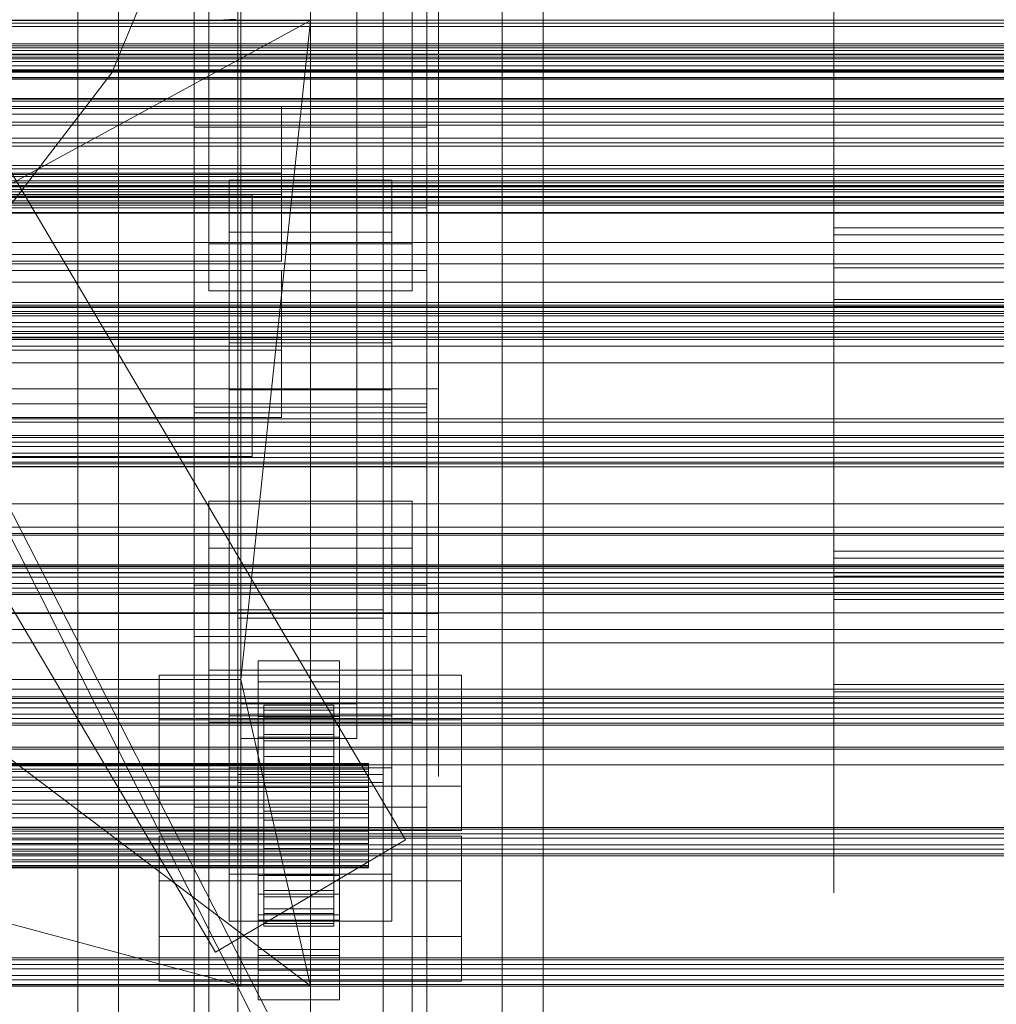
# Model space of a CAD drawing. Header units: millimetres. Extents: x -4738 to 65662, y -68080 to 6847.
# Tile 293 of 656: x 380 to 548, y -34474 to -34305. Entities that reach past the tile are written whole.
import ezdxf

# ---------------------------------------------------------------- set-up
doc = ezdxf.new("R2010")
doc.units = ezdxf.units.MM
for name, color, linetype, lineweight in [('COTAS_O', 1, 'Continuous', 0), ('COTAS_P', 1, 'Continuous', 0), ('frontal_briquetadora', 7, 'Continuous', 0), ('frontal_C01', 7, 'Continuous', 0), ('frontal_C02', 7, 'Continuous', 0), ('frontal_C03', 7, 'Continuous', 0), ('frontal_mezcladora', 7, 'Continuous', 0), ('frontal_secador', 7, 'Continuous', 0), ('frontal_tolva', 7, 'Continuous', 0), ('frontal_tolva-C01', 7, 'Continuous', 0)]:
    doc.layers.add(name, color=color, linetype=linetype, lineweight=lineweight)
doc.dimstyles.new('R19_100', dxfattribs={"dimtxt": 250, "dimasz": 150, "dimexe": 150, "dimexo": 80, "dimgap": 100, "dimtad": 1, "dimtih": 1, "dimtoh": 1, "dimdsep": 46, "dimcen": 0.09, "dimadec": 0, "dimazin": 0, "dimtfac": 1, "dimtdec": 4, "dimtofl": 0, "dimtmove": 0, "dimatfit": 3, "dimfxl": 1, "dimtolj": 1, "dimtzin": 0, "dimarcsym": 0})

# ---------------------------------------------------------------- blocks, each defined once
blk = doc.blocks.new('DIM_R30_48')
at = {"layer": 'COTAS_O'}
for p, q in [((-1725, -33700), (-1575, -33655)), ((1725, -33700), (1575, -33655)), ((-1725, -34400), (-1725, -33700)), ((-1725, -33700), (1725, -33700)), ((-1725, -33700), (-1575, -33745)), ((1725, -33700), (1575, -33745)), ((1725, -34400), (1725, -33700))]:
    blk.add_line(p, q, dxfattribs=at)
blk.add_text('3450 O', height=250, dxfattribs=at).set_placement((0, -33600))
blk = doc.blocks.new('DIM_R30_49')
at = {"layer": 'COTAS_P'}
for p, q in [((-150, -32300), (550, -32300)), ((550, -32300), (505, -32450)), ((550, -34900), (550, -32300)), ((550, -32300), (595, -32450)), ((550, -34900), (505, -34750)), ((550, -34900), (595, -34750)), ((-150, -34900), (550, -34900))]:
    blk.add_line(p, q, dxfattribs=at)
blk.add_text('2600 P', height=250, rotation=90, dxfattribs=at).set_placement((450, -33600))
blk = doc.blocks.new('DIM_R30_52')
at = {"layer": 'COTAS_O'}
for p, q in [((-650, -34200), (-500, -34155)), ((650, -34200), (500, -34155)), ((-650, -34900), (-650, -34200)), ((-650, -34200), (650, -34200)), ((-650, -34200), (-500, -34245)), ((650, -34200), (500, -34245)), ((650, -34900), (650, -34200))]:
    blk.add_line(p, q, dxfattribs=at)
blk.add_text('1300 O', height=250, dxfattribs=at).set_placement((0, -34100))
blk = doc.blocks.new('DIM_R30_57')
at = {"layer": 'COTAS_P'}
for p, q in [((-305, -34680), (395, -34680)), ((395, -34680), (350, -34830)), ((395, -36000), (395, -34680)), ((395, -34680), (440, -34830)), ((395, -36000), (350, -35850)), ((395, -36000), (440, -35850)), ((-305, -36000), (395, -36000))]:
    blk.add_line(p, q, dxfattribs=at)
blk.add_text('1320 P', height=250, rotation=90, dxfattribs=at).set_placement((295, -35340))

msp = doc.modelspace()

# ---------------------------------------------------------------- linework, layer by layer
at = {"layer": 'frontal_briquetadora'}
for p, q in [((430, -34680), (430, -33820)), ((210, -34060), (430, -34490)), ((210, -34060), (430, -34496)), ((430, -34060), (430, -34490)), ((430, -34060), (430, -34496)), ((430, -34060), (430, -34305)), ((430, -34260), (430, -34305)), ((430, -34680), (430, -34260)), ((430, -34496), (430, -34260)), ((520, -34305.022), (520, -34285.658)), ((520, -34308.015), (520, -34289.38)), ((430, -34294.286), (430, -34313.291)), ((452, -34293.742), (452, -34311.847)), ((452, -34294.286), (452, -34313.291)), ((520, -34294.119), (520, -34312.503)), ((520, -34294.461), (520, -34313.695)), ((520, -34298.812), (520, -34316.9)), ((520, -34303.218), (520, -34322.274)), ((430, -34305), (210, -34305)), ((430, -34471), (210, -34305)), ((430, -34305), (222, -34418.333)), ((430, -34305), (418, -34418.333)), ((430, -34471), (430, -34305)), ((430, -34680), (430, -34305)), ((430, -34305), (430, -34496)), ((520, -34324.035), (520, -34305.022)), ((520, -34325.382), (520, -34308.015)), ((452, -34311.847), (452, -34328.696)), ((430, -34313.291), (430, -34331.737)), ((452, -34313.291), (452, -34331.737)), ((520, -34312.503), (520, -34329.446)), ((520, -34313.695), (520, -34332.474)), ((520, -34316.9), (520, -34333.379)), ((520, -34322.274), (520, -34340.775)), ((520, -34342.473), (520, -34324.035)), ((520, -34340.813), (520, -34325.382)), ((452, -34328.696), (452, -34343.717)), ((520, -34331.108), (520, -34328.943)), ((520, -34328.943), (520, -34329.216)), ((520, -34329.216), (520, -34331.872)), ((520, -34329.446), (520, -34344.296)), ((430, -34331.737), (430, -34349.356)), ((452, -34331.737), (452, -34349.356)), ((520, -34335.281), (520, -34331.108)), ((520, -34331.872), (520, -34336.387)), ((520, -34332.474), (520, -34350.58)), ((520, -34333.379), (520, -34347.613)), ((520, -34340.638), (520, -34335.281)), ((520, -34337.727), (520, -34335.313)), ((520, -34336.387), (520, -34341.864)), ((520, -34342.076), (520, -34337.727)), ((520, -34340.638), (750, -34340.638)), ((520, -34346.115), (520, -34340.638)), ((520, -34340.775), (520, -34358.505)), ((520, -34353.714), (520, -34340.813)), ((520, -34343.431), (520, -34341.266)), ((520, -34341.266), (520, -34341.539)), ((520, -34341.539), (520, -34344.196)), ((520, -34341.864), (750, -34341.864)), ((520, -34341.864), (520, -34347.221)), ((520, -34347.5), (520, -34342.076)), ((452, -34343.717), (452, -34356.398)), ((520, -34360.12), (520, -34342.473)), ((520, -34347.605), (520, -34343.431)), ((520, -34344.196), (520, -34348.71)), ((520, -34344.296), (520, -34356.484)), ((520, -34350.63), (520, -34346.115)), ((520, -34347.221), (520, -34351.395)), ((520, -34347.5), (750, -34347.5)), ((520, -34347.5), (520, -34352.924)), ((520, -34352.961), (520, -34347.605)), ((520, -34347.613), (520, -34359.057)), ((520, -34348.71), (520, -34354.188)), ((430, -34349.356), (430, -34365.89)), ((452, -34349.356), (452, -34365.89)), ((520, -34350.58), (520, -34367.8)), ((520, -34353.287), (520, -34350.63)), ((520, -34351.395), (520, -34353.559)), ((520, -34352.924), (520, -34357.273)), ((520, -34352.961), (750, -34352.961)), ((520, -34358.439), (520, -34352.961)), ((520, -34353.559), (520, -34353.287)), ((520, -34363.591), (520, -34353.714)), ((520, -34354.188), (750, -34354.188)), ((520, -34354.188), (520, -34359.544)), ((452, -34356.398), (452, -34366.307)), ((520, -34356.484), (520, -34365.54)), ((520, -34357.273), (520, -34359.687)), ((520, -34362.953), (520, -34358.439)), ((520, -34358.505), (520, -34375.256)), ((520, -34359.057), (520, -34367.271)), ((452, -34361.302), (452, -34359.564)), ((520, -34359.544), (520, -34363.718)), ((520, -34376.769), (520, -34360.12)), ((452, -34364.433), (452, -34361.302)), ((452, -34368.338), (452, -34364.433)), ((520, -34365.61), (520, -34362.953)), ((520, -34370.063), (520, -34363.591)), ((520, -34363.718), (520, -34365.883)), ((430, -34365.89), (430, -34381.1)), ((452, -34365.89), (452, -34381.1)), ((520, -34365.54), (520, -34371.117)), ((520, -34365.883), (520, -34365.61)), ((452, -34366.307), (452, -34373.106)), ((520, -34367.271), (520, -34371.939)), ((520, -34367.8), (520, -34383.931)), ((210, -34368.338), (452, -34368.338)), ((452, -34368.338), (452, -34372.243)), ((520, -34372.882), (520, -34370.063)), ((520, -34371.117), (520, -34373)), ((452, -34372.243), (452, -34375.375)), ((520, -34371.939), (520, -34372.882)), ((452, -34373.106), (452, -34376.565)), ((452, -34375.375), (452, -34377.112)), ((520, -34375.256), (520, -34390.831)), ((520, -34392.225), (520, -34376.769)), ((430, -34381.1), (430, -34394.762)), ((452, -34381.1), (452, -34394.762)), ((520, -34383.931), (520, -34398.786)), ((520, -34386.721), (520, -34384.557)), ((520, -34384.557), (520, -34384.83)), ((520, -34384.83), (520, -34387.486)), ((520, -34390.895), (520, -34386.721)), ((520, -34387.486), (520, -34392.001)), ((520, -34390.801), (520, -34388.387)), ((520, -34395.15), (520, -34390.801)), ((520, -34390.831), (520, -34405.049)), ((520, -34396.252), (520, -34390.895)), ((520, -34393.836), (520, -34391.671)), ((520, -34391.671), (520, -34391.944)), ((520, -34391.944), (520, -34394.601)), ((520, -34392.001), (520, -34397.478)), ((520, -34406.306), (520, -34392.225)), ((430, -34394.762), (430, -34406.677)), ((452, -34394.762), (452, -34406.677)), ((520, -34398.01), (520, -34393.836)), ((520, -34394.601), (520, -34399.115)), ((520, -34400.574), (520, -34395.15)), ((520, -34396.252), (750, -34396.252)), ((520, -34401.729), (520, -34396.252)), ((452, -34399.964), (452, -34398.226)), ((520, -34397.478), (750, -34397.478)), ((520, -34397.478), (520, -34402.835)), ((520, -34403.366), (520, -34398.01)), ((452, -34403.095), (452, -34399.964)), ((520, -34398.786), (520, -34412.189)), ((520, -34399.115), (520, -34404.593)), ((520, -34400.574), (750, -34400.574)), ((520, -34400.574), (520, -34405.997)), ((452, -34407), (452, -34403.095)), ((520, -34406.244), (520, -34401.729)), ((520, -34402.835), (520, -34407.009)), ((520, -34403.366), (750, -34403.366)), ((520, -34408.844), (520, -34403.366)), ((520, -34404.593), (750, -34404.593)), ((520, -34404.593), (520, -34409.949)), ((520, -34405.049), (520, -34417.742)), ((430, -34406.677), (430, -34416.673)), ((452, -34406.677), (452, -34416.673)), ((520, -34405.997), (520, -34410.347)), ((520, -34408.9), (520, -34406.244)), ((520, -34418.848), (520, -34406.306)), ((210, -34407), (452, -34407)), ((452, -34407), (452, -34410.905)), ((520, -34407.009), (520, -34409.173)), ((520, -34409.682), (520, -34407.517)), ((520, -34407.517), (520, -34407.79)), ((520, -34407.79), (520, -34410.447)), ((520, -34410.227), (520, -34407.813)), ((520, -34413.359), (520, -34408.844)), ((520, -34409.173), (520, -34408.9)), ((520, -34413.856), (520, -34409.682)), ((520, -34409.949), (520, -34414.123)), ((452, -34410.905), (452, -34414.036)), ((520, -34414.576), (520, -34410.227)), ((520, -34410.347), (520, -34412.76)), ((520, -34410.447), (520, -34414.961)), ((520, -34412.189), (520, -34423.984)), ((520, -34416.015), (520, -34413.359)), ((452, -34414.036), (452, -34415.774)), ((520, -34419.212), (520, -34413.856)), ((520, -34414.123), (520, -34416.288)), ((520, -34420), (520, -34414.576)), ((520, -34414.961), (520, -34420.439)), ((430, -34416.673), (430, -34424.603)), ((452, -34416.673), (452, -34424.603)), ((520, -34416.288), (520, -34416.015)), ((222, -34418.333), (418, -34418.333)), ((418, -34471), (222, -34418.333)), ((418, -34418.333), (418, -34471)), ((430, -34471), (418, -34418.333)), ((520, -34417.742), (520, -34428.761)), ((520, -34429.704), (520, -34418.848)), ((520, -34419.212), (750, -34419.212)), ((520, -34424.69), (520, -34419.212)), ((520, -34420), (750, -34420)), ((520, -34420), (520, -34425.424)), ((520, -34420.439), (750, -34420.439)), ((520, -34420.439), (520, -34425.795)), ((430, -34424.603), (430, -34430.351)), ((452, -34424.603), (452, -34430.351)), ((520, -34423.984), (520, -34434.032)), ((520, -34429.204), (520, -34424.69)), ((520, -34425.424), (520, -34429.773)), ((520, -34425.795), (520, -34429.969)), ((520, -34428.761), (520, -34437.978)), ((430, -34430.351), (430, -34433.833)), ((452, -34430.351), (452, -34433.833)), ((520, -34431.861), (520, -34429.204)), ((520, -34438.745), (520, -34429.704)), ((520, -34429.773), (520, -34432.187)), ((520, -34429.969), (520, -34432.134)), ((520, -34432.134), (520, -34431.861)), ((430, -34433.833), (430, -34435)), ((452, -34433.833), (452, -34435)), ((520, -34434.032), (520, -34442.216)), ((520, -34437.978), (520, -34445.284)), ((520, -34445.867), (520, -34438.745)), ((520, -34442.216), (520, -34448.439)), ((520, -34445.284), (520, -34450.593)), ((520, -34450.986), (520, -34445.867)), ((520, -34448.439), (520, -34452.629)), ((520, -34450.593), (520, -34453.844)), ((520, -34454.041), (520, -34450.986)), ((520, -34452.629), (520, -34454.736)), ((520, -34453.844), (520, -34454.998)), ((520, -34454.998), (520, -34454.041)), ((210, -34471), (430, -34471)), ((430, -34471), (222, -34471)), ((418, -34471), (222, -34471)), ((418, -34471), (430, -34471)), ((430, -34471), (430, -34680)), ((430, -34471), (430, -34496))]:
    msp.add_line(p, q, dxfattribs=at)
at = {"layer": 'frontal_C01'}
for p, q in [((410, -34323.351), (410, -33999.812)), ((450, -33999.812), (450, -34323.351)), ((410, -34371.499), (410, -34047.96)), ((410, -34372.443), (410, -34048.905)), ((450, -34371.499), (450, -34047.96)), ((450, -34048.905), (450, -34372.443)), ((417.5, -34657.873), (417.5, -34055.074)), ((442.5, -34055.074), (442.5, -34657.873)), ((412.5, -34343.381), (412.5, -34064.12)), ((447.5, -34064.12), (447.5, -34343.381)), ((412.5, -34351.469), (412.5, -34072.208)), ((447.5, -34351.469), (447.5, -34072.208)), ((417.5, -34684.054), (417.5, -34081.254)), ((442.5, -34684.054), (442.5, -34081.254)), ((410, -34410.962), (410, -34087.423)), ((450, -34410.962), (450, -34087.423)), ((450, -34323.351), (410, -34323.351)), ((410, -34323.351), (410, -34371.499)), ((410, -34646.889), (410, -34323.351)), ((450, -34371.499), (450, -34323.351)), ((450, -34323.351), (450, -34646.889)), ((-450, -34337.218), (450, -34337.218)), ((450, -34337.218), (450, -34348.002)), ((450, -34337.218), (450, -34370.922)), ((447.5, -34343.381), (412.5, -34343.381)), ((412.5, -34343.381), (412.5, -34351.469)), ((447.5, -34351.469), (447.5, -34343.381)), ((450, -34348.002), (-450, -34348.002)), ((-425, -34347.993), (425, -34347.993)), ((425, -34347.993), (425, -34361.689)), ((425, -34347.993), (425, -34359.548)), ((450, -34381.706), (450, -34348.002)), ((412.5, -34351.469), (447.5, -34351.469)), ((425, -34359.548), (-425, -34359.548)), ((416, -34368.515), (416, -34360.426)), ((416, -34360.426), (444, -34360.426)), ((416, -34451.787), (416, -34360.426)), ((425, -34373.245), (425, -34359.548)), ((444, -34360.426), (444, -34368.515)), ((444, -34360.426), (444, -34451.787)), ((425, -34361.689), (-425, -34361.689)), ((425, -34373.245), (425, -34361.689)), ((444, -34368.515), (416, -34368.515)), ((416, -34368.515), (416, -34459.876)), ((444, -34459.876), (444, -34368.515)), ((450, -34370.922), (-450, -34370.922)), ((450, -34381.706), (450, -34370.922)), ((410, -34371.499), (450, -34371.499)), ((410, -34695.038), (410, -34371.499)), ((450, -34372.443), (410, -34372.443)), ((410, -34372.443), (410, -34410.962)), ((410, -34695.982), (410, -34372.443)), ((450, -34695.038), (450, -34371.499)), ((450, -34410.962), (450, -34372.443)), ((450, -34372.443), (450, -34695.982)), ((-425, -34373.245), (425, -34373.245)), ((-450, -34381.706), (450, -34381.706)), ((412.5, -34395.747), (412.5, -34387.659)), ((412.5, -34387.659), (447.5, -34387.659)), ((412.5, -34666.919), (412.5, -34387.659)), ((447.5, -34387.659), (447.5, -34395.747)), ((447.5, -34387.659), (447.5, -34666.919)), ((447.5, -34395.747), (412.5, -34395.747)), ((412.5, -34675.008), (412.5, -34395.747)), ((447.5, -34675.008), (447.5, -34395.747)), ((410, -34410.962), (450, -34410.962)), ((410, -34734.501), (410, -34410.962)), ((450, -34734.501), (450, -34410.962)), ((404, -34462.533), (404, -34445.278)), ((404, -34445.278), (456, -34445.278)), ((404, -34452.982), (404, -34445.278)), ((456, -34445.278), (456, -34462.533)), ((456, -34445.278), (456, -34452.982)), ((444, -34451.787), (416, -34451.787)), ((416, -34451.787), (416, -34459.876)), ((444, -34459.876), (444, -34451.787)), ((456, -34452.982), (404, -34452.982)), ((404, -34452.982), (404, -34470.237)), ((456, -34470.237), (456, -34452.982)), ((416, -34459.876), (444, -34459.876)), ((456, -34462.533), (404, -34462.533)), ((404, -34462.533), (404, -34470.237)), ((456, -34470.237), (456, -34462.533)), ((404, -34470.237), (456, -34470.237))]:
    msp.add_line(p, q, dxfattribs=at)
at = {"layer": 'frontal_C02'}
for p, q in [((390, -35975), (390, -33530.372)), ((397, -35975), (397, -33530.372)), ((463, -35975), (463, -33530.372)), ((470, -35975), (470, -33530.372)), ((446.358, -34445.904), (186.358, -34005.904)), ((413.642, -34465.236), (153.642, -34025.236)), ((390, -35975), (390, -34035.57)), ((397, -35975), (397, -34035.57)), ((463, -35975), (463, -34035.57)), ((470, -35975), (470, -34035.57)), ((410, -34402.112), (410, -34044.45)), ((450, -34044.45), (450, -34402.112)), ((410, -34440.294), (410, -34082.632)), ((450, -34440.294), (450, -34082.632)), ((410, -34578.704), (410, -34221.042)), ((450, -34221.042), (450, -34578.704)), ((417.5, -34406.362), (417.5, -34230.064)), ((442.5, -34230.064), (442.5, -34406.362)), ((417.5, -34436.044), (417.5, -34259.747)), ((442.5, -34436.044), (442.5, -34259.747)), ((410, -34626.431), (410, -34268.769)), ((450, -34626.431), (450, -34268.769)), ((418, -34422.539), (418, -34278.508)), ((438, -34278.508), (438, -34422.539)), ((418, -34284.469), (418, -34428.5)), ((438, -34428.5), (438, -34284.469)), ((-425, -34319.779), (425, -34319.779)), ((425, -34319.779), (425, -34334.92)), ((425, -34319.779), (425, -34331.234)), ((425, -34331.234), (-425, -34331.234)), ((425, -34346.375), (425, -34331.234)), ((416, -34341.366), (416, -34332.424)), ((416, -34332.424), (444, -34332.424)), ((416, -34424.583), (416, -34332.424)), ((444, -34332.424), (444, -34341.366)), ((444, -34332.424), (444, -34424.583)), ((425, -34334.92), (-425, -34334.92)), ((425, -34346.375), (425, -34334.92)), ((444, -34341.366), (416, -34341.366)), ((416, -34341.366), (416, -34433.524)), ((444, -34433.524), (444, -34341.366)), ((-425, -34346.375), (425, -34346.375)), ((450, -34402.112), (410, -34402.112)), ((410, -34402.112), (410, -34440.294)), ((410, -34759.774), (410, -34402.112)), ((450, -34440.294), (450, -34402.112)), ((450, -34402.112), (450, -34759.774)), ((417.5, -34436.044), (417.5, -34406.362)), ((417.5, -34406.362), (442.5, -34406.362)), ((442.5, -34406.362), (442.5, -34436.044)), ((442.5, -34407.76), (417.5, -34407.76)), ((417.5, -34407.76), (417.5, -34434.646)), ((417.5, -34946.786), (417.5, -34407.76)), ((442.5, -34434.646), (442.5, -34407.76)), ((442.5, -34407.76), (442.5, -34946.786)), ((421, -34418.721), (421, -34415.144)), ((421, -34415.144), (435, -34415.144)), ((421, -34455.235), (421, -34415.144)), ((435, -34415.144), (435, -34418.721)), ((435, -34415.144), (435, -34455.235)), ((412.5, -34425.674), (412.5, -34416.732)), ((412.5, -34416.732), (447.5, -34416.732)), ((412.5, -34598.096), (412.5, -34416.732)), ((447.5, -34416.732), (447.5, -34425.674)), ((447.5, -34416.732), (447.5, -34598.096)), ((404, -34436.682), (404, -34417.607)), ((404, -34417.607), (456, -34417.607)), ((404, -34425.243), (404, -34417.607)), ((456, -34417.607), (456, -34436.682)), ((456, -34417.607), (456, -34425.243)), ((435, -34418.721), (421, -34418.721)), ((421, -34418.721), (421, -34458.812)), ((435, -34458.812), (435, -34418.721)), ((438, -34422.539), (418, -34422.539)), ((418, -34422.539), (418, -34428.5)), ((422, -34432.754), (422, -34422.763)), ((422, -34422.763), (422, -34423.209)), ((422, -34422.763), (434, -34422.763)), ((422, -34423.61), (422, -34422.763)), ((422, -34432.965), (422, -34423.209)), ((422, -34423.209), (422, -34424.918)), ((422, -34423.209), (434, -34423.209)), ((422, -34433.156), (422, -34423.61)), ((422, -34423.61), (434, -34423.61)), ((422, -34425.694), (422, -34423.61)), ((434, -34423.209), (434, -34422.763)), ((434, -34422.763), (434, -34432.754)), ((434, -34422.763), (434, -34423.61)), ((434, -34424.918), (434, -34423.209)), ((434, -34423.209), (434, -34432.965)), ((434, -34423.61), (434, -34433.156)), ((434, -34423.61), (434, -34425.694)), ((438, -34428.5), (438, -34422.539)), ((456, -34425.243), (404, -34425.243)), ((404, -34425.243), (404, -34444.318)), ((444, -34424.583), (416, -34424.583)), ((416, -34424.583), (416, -34433.524)), ((421, -34428.258), (421, -34424.682)), ((421, -34424.682), (435, -34424.682)), ((421, -34464.773), (421, -34424.682)), ((422, -34433.775), (422, -34424.918)), ((422, -34424.918), (422, -34427.774)), ((422, -34424.918), (434, -34424.918)), ((434, -34427.774), (434, -34424.918)), ((434, -34424.918), (434, -34433.775)), ((435, -34424.682), (435, -34428.258)), ((435, -34424.682), (435, -34464.773)), ((444, -34433.524), (444, -34424.583)), ((456, -34444.318), (456, -34425.243)), ((447.5, -34425.674), (412.5, -34425.674)), ((412.5, -34607.038), (412.5, -34425.674)), ((422, -34434.143), (422, -34425.694)), ((422, -34425.694), (434, -34425.694)), ((422, -34428.872), (422, -34425.694)), ((434, -34425.694), (434, -34434.143)), ((434, -34425.694), (434, -34428.872)), ((447.5, -34607.038), (447.5, -34425.674)), ((418, -34428.5), (438, -34428.5)), ((435, -34428.258), (421, -34428.258)), ((421, -34428.258), (421, -34468.349)), ((422, -34435.128), (422, -34427.774)), ((422, -34427.774), (422, -34431.583)), ((422, -34427.774), (434, -34427.774)), ((434, -34431.583), (434, -34427.774)), ((434, -34427.774), (434, -34435.128)), ((435, -34468.349), (435, -34428.258)), ((422, -34435.648), (422, -34428.872)), ((422, -34428.872), (434, -34428.872)), ((422, -34432.927), (422, -34428.872)), ((434, -34428.872), (434, -34435.648)), ((434, -34428.872), (434, -34432.927)), ((422, -34436.932), (422, -34431.583)), ((422, -34431.583), (422, -34436.084)), ((422, -34431.583), (434, -34431.583)), ((434, -34436.084), (434, -34431.583)), ((434, -34431.583), (434, -34436.932)), ((-440, -34432.754), (440, -34432.754)), ((-440, -34432.965), (440, -34432.965)), ((-440, -34433.156), (440, -34433.156)), ((-440, -34433.775), (440, -34433.775)), ((416, -34433.524), (444, -34433.524)), ((422, -34432.965), (422, -34432.754)), ((434, -34432.754), (422, -34432.754)), ((422, -34432.754), (422, -34433.156)), ((422, -34437.569), (422, -34432.927)), ((422, -34432.927), (434, -34432.927)), ((422, -34437.583), (422, -34432.927)), ((422, -34433.775), (422, -34432.965)), ((434, -34432.965), (422, -34432.965)), ((434, -34433.156), (422, -34433.156)), ((422, -34433.156), (422, -34434.143)), ((422, -34435.128), (422, -34433.775)), ((434, -34433.775), (422, -34433.775)), ((434, -34432.754), (434, -34432.965)), ((434, -34433.156), (434, -34432.754)), ((434, -34432.927), (434, -34437.569)), ((434, -34432.927), (434, -34437.583)), ((434, -34432.965), (434, -34433.775)), ((434, -34434.143), (434, -34433.156)), ((434, -34433.775), (434, -34435.128)), ((440, -34432.965), (440, -34432.754)), ((440, -34432.754), (440, -34433.156)), ((440, -34433.775), (440, -34432.965)), ((440, -34433.156), (440, -34434.143)), ((440, -34435.128), (440, -34433.775)), ((-440, -34434.143), (440, -34434.143)), ((-440, -34435.128), (440, -34435.128)), ((417.5, -34434.646), (442.5, -34434.646)), ((417.5, -34973.672), (417.5, -34434.646)), ((434, -34434.143), (422, -34434.143)), ((422, -34434.143), (422, -34435.648)), ((422, -34436.932), (422, -34435.128)), ((434, -34435.128), (422, -34435.128)), ((434, -34435.648), (434, -34434.143)), ((434, -34435.128), (434, -34436.932)), ((440, -34434.143), (440, -34435.648)), ((440, -34436.932), (440, -34435.128)), ((442.5, -34973.672), (442.5, -34434.646)), ((-440, -34435.648), (440, -34435.648)), ((-440, -34436.932), (440, -34436.932)), ((456, -34436.682), (404, -34436.682)), ((404, -34436.682), (404, -34444.318)), ((442.5, -34436.044), (417.5, -34436.044)), ((434, -34435.648), (422, -34435.648)), ((422, -34435.648), (422, -34437.569)), ((422, -34436.084), (422, -34439.064)), ((434, -34436.084), (422, -34436.084)), ((422, -34436.084), (422, -34440.971)), ((422, -34439.064), (422, -34436.932)), ((434, -34436.932), (422, -34436.932)), ((434, -34437.569), (434, -34435.648)), ((434, -34439.064), (434, -34436.084)), ((434, -34440.971), (434, -34436.084)), ((434, -34436.932), (434, -34439.064)), ((440, -34435.648), (440, -34437.569)), ((440, -34439.064), (440, -34436.932)), ((456, -34444.318), (456, -34436.682)), ((-440, -34437.569), (440, -34437.569)), ((434, -34437.569), (422, -34437.569)), ((422, -34437.569), (422, -34439.774)), ((422, -34439.774), (422, -34437.583)), ((422, -34437.583), (434, -34437.583)), ((422, -34442.523), (422, -34437.583)), ((434, -34439.774), (434, -34437.569)), ((434, -34437.583), (434, -34439.774)), ((434, -34437.583), (434, -34442.523)), ((440, -34437.569), (440, -34439.774)), ((440, -34439.064), (-440, -34439.064)), ((-440, -34439.774), (440, -34439.774)), ((410, -34440.294), (450, -34440.294)), ((410, -34797.956), (410, -34440.294)), ((422, -34439.064), (434, -34439.064)), ((422, -34441.379), (422, -34439.064)), ((434, -34439.774), (422, -34439.774)), ((422, -34439.774), (422, -34442.114)), ((434, -34439.064), (434, -34441.379)), ((434, -34442.114), (434, -34439.774)), ((440, -34441.379), (440, -34439.064)), ((440, -34439.774), (440, -34442.114)), ((450, -34797.956), (450, -34440.294)), ((-440, -34441.379), (440, -34441.379)), ((-440, -34442.114), (440, -34442.114)), ((422, -34441.379), (422, -34440.971)), ((422, -34440.971), (422, -34445.911)), ((422, -34440.971), (434, -34440.971)), ((422, -34443.719), (422, -34441.379)), ((434, -34441.379), (422, -34441.379)), ((422, -34442.114), (422, -34442.523)), ((434, -34442.114), (422, -34442.114)), ((422, -34442.114), (422, -34444.429)), ((434, -34445.911), (434, -34440.971)), ((434, -34440.971), (434, -34441.379)), ((434, -34441.379), (434, -34443.719)), ((434, -34442.523), (434, -34442.114)), ((434, -34444.429), (434, -34442.114)), ((440, -34443.719), (440, -34441.379)), ((440, -34442.114), (440, -34444.429)), ((-440, -34443.719), (440, -34443.719)), ((422, -34442.523), (434, -34442.523)), ((422, -34447.41), (422, -34442.523)), ((422, -34445.925), (422, -34443.719)), ((422, -34443.719), (422, -34445.911)), ((434, -34443.719), (422, -34443.719)), ((434, -34442.523), (434, -34447.41)), ((434, -34445.911), (434, -34443.719)), ((434, -34443.719), (434, -34445.925)), ((440, -34445.925), (440, -34443.719)), ((-440, -34444.429), (440, -34444.429)), ((404, -34444.318), (456, -34444.318)), ((422, -34444.429), (422, -34447.41)), ((434, -34444.429), (422, -34444.429)), ((422, -34444.429), (422, -34446.561)), ((434, -34447.41), (434, -34444.429)), ((434, -34446.561), (434, -34444.429)), ((440, -34444.429), (440, -34446.561)), ((-440, -34445.925), (440, -34445.925)), ((-440, -34446.561), (440, -34446.561)), ((446.358, -34445.904), (413.642, -34465.236)), ((422, -34445.911), (422, -34450.567)), ((422, -34445.911), (434, -34445.911)), ((422, -34447.845), (422, -34445.925)), ((422, -34445.925), (422, -34450.567)), ((434, -34445.925), (422, -34445.925)), ((422, -34446.561), (422, -34451.911)), ((434, -34446.561), (422, -34446.561)), ((422, -34446.561), (422, -34448.365)), ((422, -34447.41), (434, -34447.41)), ((422, -34451.911), (422, -34447.41)), ((434, -34450.567), (434, -34445.911)), ((434, -34450.567), (434, -34445.925)), ((434, -34445.925), (434, -34447.845)), ((434, -34451.911), (434, -34446.561)), ((434, -34448.365), (434, -34446.561)), ((434, -34447.41), (434, -34451.911)), ((440, -34447.845), (440, -34445.925)), ((440, -34446.561), (440, -34448.365)), ((-440, -34447.845), (440, -34447.845)), ((-440, -34448.365), (440, -34448.365)), ((422, -34449.351), (422, -34447.845)), ((422, -34447.845), (422, -34454.622)), ((434, -34447.845), (422, -34447.845)), ((422, -34448.365), (422, -34455.719)), ((434, -34448.365), (422, -34448.365)), ((422, -34448.365), (422, -34449.718)), ((434, -34454.622), (434, -34447.845)), ((434, -34447.845), (434, -34449.351)), ((434, -34455.719), (434, -34448.365)), ((434, -34449.718), (434, -34448.365)), ((440, -34449.351), (440, -34447.845)), ((440, -34448.365), (440, -34449.718)), ((-440, -34449.351), (440, -34449.351)), ((-440, -34449.718), (440, -34449.718)), ((-440, -34450.338), (440, -34450.338)), ((-440, -34450.528), (440, -34450.528)), ((-440, -34450.739), (440, -34450.739)), ((422, -34450.338), (422, -34449.351)), ((422, -34449.351), (422, -34457.799)), ((434, -34449.351), (422, -34449.351)), ((422, -34449.718), (422, -34458.575)), ((434, -34449.718), (422, -34449.718)), ((422, -34449.718), (422, -34450.528)), ((422, -34450.739), (422, -34450.338)), ((422, -34450.338), (422, -34459.883)), ((434, -34450.338), (422, -34450.338)), ((422, -34450.528), (422, -34460.285)), ((434, -34450.528), (422, -34450.528)), ((422, -34450.528), (422, -34450.739)), ((422, -34450.567), (422, -34454.622)), ((422, -34450.567), (434, -34450.567)), ((422, -34450.739), (422, -34460.731)), ((434, -34450.739), (422, -34450.739)), ((434, -34457.799), (434, -34449.351)), ((434, -34449.351), (434, -34450.338)), ((434, -34458.575), (434, -34449.718)), ((434, -34450.528), (434, -34449.718)), ((434, -34459.883), (434, -34450.338)), ((434, -34450.338), (434, -34450.739)), ((434, -34460.285), (434, -34450.528)), ((434, -34450.739), (434, -34450.528)), ((434, -34454.622), (434, -34450.567)), ((434, -34460.731), (434, -34450.739)), ((440, -34450.338), (440, -34449.351)), ((440, -34449.718), (440, -34450.528)), ((440, -34450.739), (440, -34450.338)), ((440, -34450.528), (440, -34450.739)), ((421, -34465.784), (421, -34452.073)), ((421, -34452.073), (435, -34452.073)), ((421, -34459.71), (421, -34452.073)), ((422, -34451.911), (434, -34451.911)), ((422, -34455.719), (422, -34451.911)), ((434, -34451.911), (434, -34455.719)), ((435, -34452.073), (435, -34465.784)), ((435, -34452.073), (435, -34459.71)), ((435, -34455.235), (421, -34455.235)), ((421, -34455.235), (421, -34458.812)), ((422, -34454.622), (422, -34457.799)), ((422, -34454.622), (434, -34454.622)), ((422, -34455.719), (434, -34455.719)), ((422, -34458.575), (422, -34455.719)), ((434, -34457.799), (434, -34454.622)), ((434, -34455.719), (434, -34458.575)), ((435, -34458.812), (435, -34455.235)), ((421, -34458.812), (435, -34458.812)), ((422, -34457.799), (422, -34459.883)), ((422, -34457.799), (434, -34457.799)), ((422, -34458.575), (434, -34458.575)), ((422, -34460.285), (422, -34458.575)), ((434, -34459.883), (434, -34457.799)), ((434, -34458.575), (434, -34460.285)), ((435, -34459.71), (421, -34459.71)), ((421, -34459.71), (421, -34473.42)), ((422, -34459.883), (422, -34460.731)), ((422, -34459.883), (434, -34459.883)), ((422, -34460.285), (434, -34460.285)), ((422, -34460.731), (422, -34460.285)), ((422, -34460.731), (434, -34460.731)), ((434, -34460.731), (434, -34459.883)), ((434, -34460.285), (434, -34460.731)), ((435, -34473.42), (435, -34459.71)), ((435, -34464.773), (421, -34464.773)), ((421, -34464.773), (421, -34468.349)), ((435, -34465.784), (421, -34465.784)), ((421, -34465.784), (421, -34473.42)), ((435, -34468.349), (435, -34464.773)), ((435, -34473.42), (435, -34465.784)), ((421, -34468.349), (435, -34468.349)), ((421, -34473.42), (435, -34473.42))]:
    msp.add_line(p, q, dxfattribs=at)
at = {"layer": 'frontal_C03'}
for p, q in [((1250, -34304.919), (-1250, -34304.919)), ((1250, -34309.017), (-1250, -34309.017)), ((1250, -34309.333), (-1250, -34309.333)), ((1250, -34309.698), (-1250, -34309.698)), ((1250, -34310.127), (-1250, -34310.127)), ((1250, -34310.767), (-1250, -34310.767)), ((-1250, -34310.891), (1250, -34310.891)), ((1250, -34311.302), (-1250, -34311.302)), ((1250, -34311.605), (-1250, -34311.605)), ((1250, -34312.014), (-1250, -34312.014)), ((1250, -34312.778), (-1250, -34312.778)), ((1250, -34313.572), (-1250, -34313.572)), ((1250, -34313.889), (-1250, -34313.889)), ((1250, -34314.77), (-1250, -34314.77)), ((1250, -34315.064), (-1250, -34315.064)), ((1496, -34318.408), (-1496, -34318.408)), ((1496, -34318.526), (-1496, -34318.526)), ((1496, -34319.792), (-1496, -34319.792)), ((1496, -34320.127), (-1496, -34320.127)), ((-1250, -34321.084), (1250, -34321.084)), ((1496, -34322.466), (-1496, -34322.466)), ((1496, -34322.968), (-1496, -34322.968)), ((1250, -34322.976), (-1250, -34322.976)), ((-1496, -34326.024), (1496, -34326.024)), ((1496, -34326.616), (-1496, -34326.616)), ((1496, -34329.924), (-1496, -34329.924)), ((1496, -34330.516), (-1496, -34330.516)), ((1250, -34331.474), (-1250, -34331.474)), ((1250, -34331.791), (-1250, -34331.791)), ((1496, -34333.573), (-1496, -34333.573)), ((1250, -34332.585), (-1250, -34332.585)), ((-1250, -34333.349), (1250, -34333.349)), ((1250, -34333.564), (-1250, -34333.564)), ((1496, -34334.074), (-1496, -34334.074)), ((1250, -34334.472), (-1250, -34334.472)), ((1250, -34335.236), (-1250, -34335.236)), ((1250, -34335.457), (-1250, -34335.457)), ((1496, -34336.414), (-1496, -34336.414)), ((1496, -34336.749), (-1496, -34336.749)), ((1250, -34336.03), (-1250, -34336.03)), ((1250, -34336.346), (-1250, -34336.346)), ((1496, -34338.015), (-1496, -34338.015)), ((1496, -34338.132), (-1496, -34338.132)), ((1250, -34345.238), (-1250, -34345.238)), ((1250, -34346.843), (-1250, -34346.843)), ((1250, -34353.932), (-1250, -34353.932)), ((1250, -34354.248), (-1250, -34354.248)), ((1250, -34354.329), (-1250, -34354.329)), ((1250, -34355.042), (-1250, -34355.042)), ((1250, -34355.401), (-1250, -34355.401)), ((-1250, -34355.806), (1250, -34355.806)), ((1250, -34356.929), (-1250, -34356.929)), ((1250, -34357.694), (-1250, -34357.694)), ((1250, -34358.488), (-1250, -34358.488)), ((1250, -34358.804), (-1250, -34358.804)), ((1250, -34359.453), (-1250, -34359.453)), ((1250, -34359.829), (-1250, -34359.829)), ((1250, -34376.389), (-1250, -34376.389)), ((1250, -34376.706), (-1250, -34376.706)), ((1250, -34377.5), (-1250, -34377.5)), ((-1250, -34378.264), (1250, -34378.264)), ((1250, -34379.387), (-1250, -34379.387)), ((1250, -34380.151), (-1250, -34380.151)), ((1250, -34380.945), (-1250, -34380.945)), ((1250, -34381.262), (-1250, -34381.262)), ((1250, -34398.847), (-1250, -34398.847)), ((1250, -34399.164), (-1250, -34399.164)), ((1250, -34399.958), (-1250, -34399.958)), ((-1250, -34400.722), (1250, -34400.722)), ((1250, -34401.845), (-1250, -34401.845)), ((1250, -34402.609), (-1250, -34402.609)), ((1250, -34403.403), (-1250, -34403.403)), ((1250, -34403.719), (-1250, -34403.719)), ((1250, -34421.305), (-1250, -34421.305)), ((1250, -34421.621), (-1250, -34421.621)), ((1250, -34422.415), (-1250, -34422.415)), ((-1250, -34423.179), (1250, -34423.179)), ((1250, -34424.302), (-1250, -34424.302)), ((1250, -34425.066), (-1250, -34425.066)), ((1250, -34425.86), (-1250, -34425.86)), ((1250, -34426.177), (-1250, -34426.177)), ((1250, -34443.762), (-1250, -34443.762)), ((1250, -34444.079), (-1250, -34444.079)), ((1250, -34444.873), (-1250, -34444.873)), ((-1250, -34445.637), (1250, -34445.637)), ((1250, -34446.76), (-1250, -34446.76)), ((1250, -34447.524), (-1250, -34447.524)), ((1250, -34448.318), (-1250, -34448.318)), ((1250, -34448.635), (-1250, -34448.635)), ((1250, -34466.22), (-1250, -34466.22)), ((1250, -34466.536), (-1250, -34466.536)), ((1250, -34467.33), (-1250, -34467.33)), ((-1250, -34468.095), (1250, -34468.095)), ((1250, -34469.217), (-1250, -34469.217)), ((1250, -34469.982), (-1250, -34469.982)), ((1250, -34470.776), (-1250, -34470.776)), ((1250, -34471.092), (-1250, -34471.092))]:
    msp.add_line(p, q, dxfattribs=at)
at = {"layer": 'frontal_mezcladora'}
for p, q in [((408.639, -34283.129), (395.851, -34314)), ((395.851, -34314), (375.51, -34340.51)), ((150, -34335), (420, -34335)), ((420, -34380), (420, -34335)), ((150, -34380), (420, -34380))]:
    msp.add_line(p, q, dxfattribs=at)
at = {"layer": 'frontal_secador'}
for p, q in [((413, -34305), (-413, -34305)), ((417.18, -34304.78), (413, -34305)), ((1250, -34305.455), (-1250, -34305.455)), ((1250, -34306), (-1250, -34306)), ((1360, -34313.5), (-1360, -34313.5)), ((1360, -34314.863), (-1360, -34314.863)), ((1250, -34313.75), (-1250, -34313.75)), ((1360, -34318.859), (-1360, -34318.859)), ((1360, -34325.216), (-1360, -34325.216)), ((1360, -34333.5), (-1360, -34333.5)), ((1250, -34332.924), (-1250, -34332.924)), ((1360, -34343.147), (-1360, -34343.147)), ((-1360, -34353.5), (1360, -34353.5)), ((-1250, -34353.5), (1250, -34353.5)), ((1360, -34363.853), (-1360, -34363.853)), ((1360, -34373.5), (-1360, -34373.5)), ((1250, -34374.076), (-1250, -34374.076)), ((1360, -34381.784), (-1360, -34381.784)), ((1360, -34388.141), (-1360, -34388.141)), ((1360, -34392.137), (-1360, -34392.137)), ((1360, -34393.5), (-1360, -34393.5)), ((1250, -34393.25), (-1250, -34393.25)), ((1250, -34409.715), (-1250, -34409.715)), ((1250, -34422.349), (-1250, -34422.349)), ((1250, -34430.291), (-1250, -34430.291)), ((1250, -34433), (-1250, -34433))]:
    msp.add_line(p, q, dxfattribs=at)
at = {"layer": 'frontal_tolva'}
for p, q in [((-1821.5, -34350), (1821.5, -34350)), ((-1821.5, -34361), (1821.5, -34361)), ((-670, -34400), (670, -34400)), ((600, -34400), (-600, -34400)), ((-600, -34406.849), (600, -34406.849)), ((-670, -34412), (670, -34412)), ((-660, -34420), (660, -34420)), ((-660, -34430), (660, -34430))]:
    msp.add_line(p, q, dxfattribs=at)
at = {"layer": 'frontal_tolva-C01'}
for p, q in [((-600, -34398.619), (600, -34398.619)), ((600, -34398.891), (-600, -34398.891)), ((600, -34400), (-600, -34400))]:
    msp.add_line(p, q, dxfattribs=at)

# ---------------------------------------------------------------- dimensions: what is measured, and where the dimension line sits
at = {"layer": 'COTAS_O'}
for p1, p2, picture, middle in [((-1725, -34400), (1725, -34400), 'DIM_R30_48', (0, -33700)), ((-650, -34900), (650, -34900), 'DIM_R30_52', (0, -34200))]:
    dim = msp.add_aligned_dim(p1=p1, p2=p2, distance=700, text='<> O', dimstyle='R19_100', dxfattribs=at)
    dim.commit()
    dim.dimension.update_dxf_attribs({"geometry": picture, "text_midpoint": middle})
at = {"layer": 'COTAS_P'}
for p1, p2, picture, middle in [((-150, -34900), (-150, -32300), 'DIM_R30_49', (550, -33600)), ((-305, -36000), (-305, -34680), 'DIM_R30_57', (395, -35340))]:
    dim = msp.add_aligned_dim(p1=p1, p2=p2, distance=-700, text='<> P', dimstyle='R19_100', dxfattribs=at)
    dim.commit()
    dim.dimension.update_dxf_attribs({"geometry": picture, "text_midpoint": middle})

doc.saveas('drawing.dxf')
